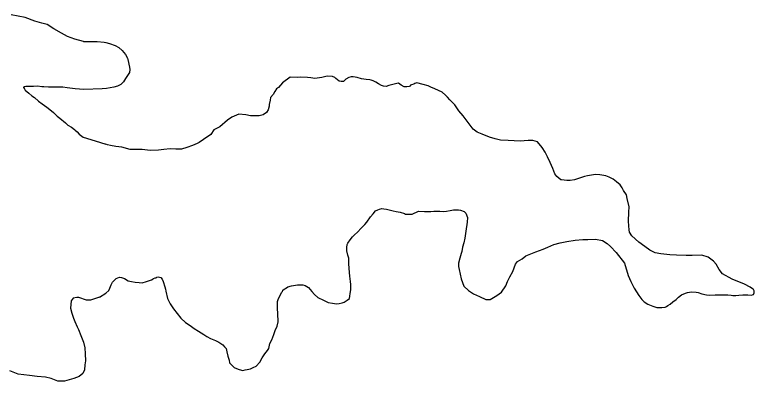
# Model space of a CAD drawing. Extents: x 31699 to 244310, y -8841 to 11474.
# Drawn here: x 147381.4 to 147607.6, y 1869.4 to 1981.5 of the extents above; entities that cross this region are included whole.
import ezdxf

# ---------------------------------------------------------------- set-up
doc = ezdxf.new("R2010")
doc.units = 0
doc.layers.add('R_Draft', color=7, linetype='Continuous')

msp = doc.modelspace()

# ---------------------------------------------------------------- linework, layer by layer
at = {"layer": 'R_Draft'}
for points in [[(147402.46, 1973.41), (147399.77, 1974.04), (147397.61, 1974.91), (147395.72, 1975.92), (147393.41, 1977.25), (147391.31, 1978.53), (147389.76, 1979.01), (147387.61, 1979.62), (147384.59, 1980.66), (147380.36, 1981.54)], [(147402.46, 1973.41), (147405.14, 1973.35)], [(147405.14, 1973.35), (147405.1, 1973.34)], [(147405.14, 1973.35), (147406.67, 1973.33), (147408.81, 1973.13), (147409.28, 1973.01), (147410.43, 1972.77), (147412.18, 1972.09), (147413.26, 1971.52), (147414.29, 1970.61), (147415.33, 1969.37), (147415.9, 1968.25), (147416.04, 1967.86), (147416.51, 1965.53), (147416.6, 1964.8), (147416.49, 1963.86), (147415.92, 1962.98), (147415.34, 1962.09), (147414.71, 1961.07), (147413.87, 1960.17), (147412.81, 1959.68), (147411.69, 1959.38), (147409.5, 1958.98), (147408.13, 1958.87)], [(147536.06, 1942.85), (147532.32, 1943.08), (147529.98, 1943.21), (147528.37, 1943.56), (147526.69, 1944.05), (147524.39, 1944.98), (147522.9, 1945.61), (147521.68, 1946.51), (147520.08, 1948.6), (147518.62, 1950.63), (147517.24, 1952.12), (147516.05, 1953.96), (147514.54, 1955.52), (147513.78, 1956.37), (147513.16, 1956.95), (147512.14, 1957.86), (147509.9, 1958.93), (147508.69, 1959.42), (147507.88, 1959.8), (147506.4, 1960.16), (147504.45, 1960.7), (147503.85, 1960.49), (147503.46, 1960.34), (147502.8, 1960.12), (147502.46, 1960.04), (147502.14, 1959.63), (147501.35, 1959.48), (147500.55, 1959.45), (147499.66, 1959.96), (147499.25, 1960.35), (147498.85, 1960.61), (147498.31, 1960.52), (147495.87, 1959.85), (147495.07, 1959.63), (147495, 1959.62), (147494.2, 1959.73), (147493.6, 1959.92), (147492.71, 1960.36), (147491.9, 1960.87), (147491.09, 1961.31), (147490.41, 1961.56), (147490.08, 1961.62), (147488.94, 1961.72), (147487.46, 1961.94), (147486.12, 1962.3), (147484.98, 1962.54), (147484.31, 1962.58), (147483.65, 1962.36), (147482.73, 1961.87), (147481.95, 1961.11), (147481.28, 1961.16), (147480.68, 1961.27), (147479.66, 1962.05), (147479.38, 1962.37), (147478.64, 1962.62), (147476.97, 1962.77), (147475.38, 1962.39), (147473.25, 1962.06), (147472.04, 1962.29), (147470.98, 1962.32), (147468.97, 1962.4), (147467.84, 1962.37), (147465.63, 1962.5), (147463.28, 1960.69), (147462.06, 1959.32), (147461.47, 1958.84), (147461.03, 1958.02), (147460.45, 1957.14), (147459.68, 1956.24), (147459.51, 1955.37), (147459.28, 1954.09), (147459.29, 1953.56), (147458.93, 1952.41), (147458.48, 1951.6), (147457.43, 1950.96), (147456.17, 1950.66), (147453.58, 1950.58), (147452.1, 1950.94), (147449.96, 1951.08), (147447.78, 1950.21), (147446.54, 1949.24), (147444.13, 1947.3), (147442.29, 1946.31), (147441.4, 1944.88), (147439.18, 1943.41), (147437.87, 1942.44), (147437.21, 1942.15), (147435.76, 1941.5), (147434.05, 1940.92), (147432.39, 1940.4), (147430.72, 1940.42), (147428.99, 1940.5), (147427.06, 1940.31), (147425.4, 1940.06), (147422.8, 1939.99), (147420.45, 1940.32), (147419.19, 1940.28), (147416.72, 1940.28), (147414.23, 1941), (147412.35, 1941.28), (147410.68, 1941.5)], [(147402.59, 1958.63), (147399.89, 1958.88), (147397.48, 1959.21), (147396.14, 1959.37), (147393.88, 1959.37), (147393.41, 1959.36), (147391.75, 1959.38), (147390.35, 1959.47), (147389.74, 1959.52), (147388.34, 1959.68), (147387.14, 1959.64), (147386.14, 1959.61), (147385.61, 1959.6), (147384.81, 1959.57), (147384.42, 1959.5), (147384.09, 1959.29), (147384.02, 1959.28), (147384.16, 1959.29), (147384.65, 1958.5), (147385.74, 1957.6), (147386.63, 1956.76), (147387.44, 1956.25), (147388.68, 1955.15), (147389.77, 1954.31), (147391.2, 1953.22), (147392.15, 1952.51), (147393.24, 1951.61), (147394.41, 1950.51), (147395.23, 1949.87), (147396.94, 1948.45), (147397.62, 1947.8), (147398.77, 1947.1), (147399.73, 1946.39), (147399.86, 1946.27), (147400.48, 1945.68), (147401.17, 1944.97), (147401.99, 1944.39), (147402.34, 1944.13)], [(147408.13, 1958.87), (147402.59, 1958.63)], [(147402.34, 1944.13), (147406.01, 1942.99), (147409.24, 1941.94)], [(147565.42, 1908.83), (147567.98, 1905.5), (147569.09, 1901.79), (147569.88, 1899.87), (147570.45, 1898.69), (147570.94, 1897.83), (147572.27, 1895.67), (147573.25, 1894.36), (147573.93, 1893.71), (147575.09, 1892.94), (147576.58, 1892.32), (147577.79, 1891.95), (147578.25, 1891.97), (147579.39, 1891.93), (147580.38, 1892.1), (147580.78, 1892.24), (147581.17, 1892.59), (147581.89, 1893.01), (147582.67, 1893.7), (147582.74, 1893.7), (147583.72, 1894.4), (147584.5, 1895.09), (147585.41, 1895.79), (147586.6, 1896.35), (147587.19, 1896.57), (147588.45, 1896.74), (147589.86, 1896.65), (147590.46, 1896.54), (147591.61, 1896.17), (147593.02, 1895.88), (147593.82, 1895.77), (147595.62, 1895.82), (147597.75, 1895.81), (147599.49, 1895.8), (147600.56, 1895.7), (147601.09, 1895.65), (147602.03, 1895.67), (147602.89, 1895.77), (147604.16, 1895.8), (147605.63, 1895.85), (147606.7, 1895.74), (147607.36, 1895.96), (147607.61, 1896.44), (147607.59, 1897.11), (147607.38, 1897.5), (147607.11, 1897.69), (147606.42, 1898.14), (147604.6, 1899.09), (147600.88, 1900.65), (147597.9, 1902.3), (147596.86, 1903.54), (147595.94, 1905.25), (147595.18, 1906.17), (147593.48, 1907.38), (147591.59, 1907.93), (147588.59, 1907.91), (147586.79, 1907.86), (147583.79, 1907.97), (147581.78, 1908.04), (147579.04, 1908.36), (147577.36, 1908.71), (147575.67, 1909.47), (147574.17, 1910.63), (147572.33, 1911.97), (147570.2, 1913.92), (147569.5, 1915.03), (147569.35, 1915.7), (147569.31, 1916.97), (147569.14, 1918.43), (147569.26, 1921.11), (147569.34, 1922.78), (147568.73, 1925.3), (147568.5, 1926.43), (147567.66, 1927.74), (147567.17, 1928.6), (147566.61, 1929.45), (147565.45, 1930.42), (147564.42, 1931.19), (147563.2, 1931.82), (147562.26, 1932.26), (147560.38, 1932.61), (147559.04, 1932.7), (147556.59, 1932.3), (147555.66, 1932), (147553.54, 1931.34), (147552.62, 1931.04), (147551.29, 1930.87), (147550.29, 1930.84), (147548.62, 1930.99), (147548.42, 1931.05), (147547.19, 1932.02), (147546.63, 1932.87), (147545.98, 1934.46), (147545.19, 1936.37), (147544.34, 1938.02), (147543.63, 1939.47), (147542.79, 1940.91), (147541.34, 1942.67), (147539.86, 1943.03), (147538.46, 1943.06), (147536.06, 1942.85)], [(147410.68, 1941.5), (147409.8, 1941.74), (147409.24, 1941.94)], [(147481.54, 1893.4), (147482.14, 1893.61), (147482.79, 1893.97), (147483.06, 1894.17), (147483.77, 1894.73), (147483.89, 1895.4), (147484.06, 1896.28), (147484.23, 1897.35), (147484.25, 1899.02), (147484.15, 1899.96), (147483.97, 1901.55), (147483.7, 1903.88), (147483.66, 1905.42), (147483.61, 1907.09), (147483.32, 1908.02), (147483.01, 1909.28), (147483.05, 1910.35), (147483.15, 1911.29), (147483.34, 1911.63), (147483.98, 1912.65), (147484.69, 1913.54), (147485.4, 1914.23), (147486.25, 1914.99), (147487.34, 1916.29), (147488.51, 1917.39), (147489.09, 1918.08), (147490.24, 1919.72), (147491.08, 1920.61), (147491.79, 1921.5), (147492.45, 1921.85), (147492.98, 1922.07), (147493.7, 1922.22), (147494.37, 1922.18), (147495.11, 1922.07), (147495.98, 1921.89), (147497.19, 1921.59), (147498.14, 1921.29), (147499.27, 1921.12), (147500.62, 1920.76), (147500.96, 1920.5), (147501.43, 1920.51), (147502.63, 1920.48), (147503.03, 1920.56), (147504.94, 1921.42), (147506.81, 1921.34), (147508.67, 1921.33), (147509.6, 1921.49), (147511.41, 1921.41), (147512.48, 1921.37), (147513.48, 1921.4), (147514.6, 1921.64), (147515.66, 1921.87), (147516.46, 1921.89), (147517.13, 1921.85), (147517.8, 1921.73), (147518.88, 1921.3), (147519.43, 1920.78), (147519.87, 1919.52), (147519.84, 1918.12), (147519.39, 1915.36), (147519.06, 1913.15), (147518.76, 1911.8), (147518.4, 1910.39), (147518.17, 1909.11), (147517.99, 1908.44), (147517.57, 1907.09), (147517.14, 1905.54), (147517.18, 1904.47), (147517.34, 1903.54), (147517.65, 1902.14), (147518.02, 1900.75), (147518.82, 1898.5), (147520.19, 1897.14), (147521.76, 1896.18), (147523.58, 1895.3), (147525.48, 1894.42), (147526.81, 1894.39), (147528.91, 1895.66), (147530.28, 1896.7), (147531.63, 1898.61), (147532.12, 1899.96), (147532.88, 1901.32), (147533.76, 1903.02), (147534.57, 1905.18), (147535.21, 1906), (147536.59, 1906.85), (147537.76, 1907.75), (147540.86, 1909.04), (147543.04, 1909.84), (147544.49, 1910.42), (147546.27, 1911.21), (147548.25, 1911.73), (147550.31, 1912.2), (147552.83, 1912.6), (147555.16, 1912.74), (147556.69, 1912.78), (147559.03, 1912.85), (147561.17, 1912.45), (147562.67, 1911.56), (147563.63, 1910.65), (147565.42, 1908.83)], [(147409.29, 1896.37), (147410.18, 1897.18), (147410.49, 1897.92), (147410.93, 1898.87), (147411.38, 1899.68), (147411.83, 1900.23), (147412.48, 1900.79), (147412.94, 1901.07), (147413.47, 1901.22), (147414.07, 1901.17), (147414.68, 1900.92), (147415.01, 1900.79), (147416.17, 1900.16), (147417.11, 1899.92), (147418.31, 1899.69), (147419.52, 1899.66), (147420.39, 1899.55), (147421.71, 1899.92), (147423.3, 1900.44), (147423.76, 1900.72), (147423.89, 1900.79), (147424.35, 1901), (147424.68, 1901.08), (147424.94, 1901.22), (147425.27, 1901.3), (147425.74, 1901.24), (147426.14, 1901.12), (147426.49, 1900.66), (147426.85, 1899.94), (147427.36, 1898.28), (147427.58, 1897.55), (147427.67, 1896.96), (147428.2, 1894.7), (147428.92, 1893.12), (147429.96, 1891.54), (147432.25, 1888.67), (147433.62, 1887.37), (147435.05, 1886.41), (147436.34, 1885.51), (147437.63, 1884.75), (147439.27, 1883.73), (147440.15, 1883.09), (147441.3, 1882.52), (147442.79, 1881.83), (147443.87, 1881.33), (147445.03, 1880.49), (147445.58, 1879.91), (147446.06, 1879.38), (147446.29, 1878.39), (147446.6, 1877.06), (147446.97, 1875.87), (147447.13, 1875.07), (147447.81, 1874.36), (147448.5, 1873.64), (147449.25, 1873.26), (147450.12, 1872.95), (147451.2, 1872.72), (147451.93, 1872.87), (147452.52, 1873.03), (147453.59, 1873.19), (147454.31, 1873.55), (147455.3, 1873.98), (147456.39, 1875.28), (147457.09, 1876.57), (147457.92, 1877.8), (147458.76, 1878.82), (147459.14, 1879.44), (147459.49, 1880.98), (147460.06, 1882.07), (147460.68, 1883.69), (147461.05, 1884.91), (147461.67, 1886.26), (147461.97, 1887.61), (147461.89, 1890.08), (147461.78, 1891.61), (147461.78, 1893.82), (147462.09, 1894.69), (147462.66, 1895.65), (147463.04, 1896.53), (147463.3, 1896.87), (147463.42, 1897.27), (147463.87, 1897.62), (147464.27, 1897.77), (147464.99, 1898.32), (147466.05, 1898.62), (147466.71, 1898.71), (147467.91, 1898.88), (147469.58, 1898.86), (147470.25, 1898.74), (147471.33, 1898.11), (147472.3, 1896.87), (147473.13, 1895.89), (147474.09, 1895.05), (147475.85, 1894.16), (147477.27, 1893.54), (147478.61, 1893.31), (147479.82, 1893.08), (147480.61, 1893.23), (147481.54, 1893.4)], [(147407.31, 1895.09), (147409.29, 1896.37)], [(147407.31, 1895.09), (147404.55, 1894.2), (147403.35, 1894.23), (147400.99, 1895.03), (147400.39, 1895.07), (147399.33, 1894.78), (147398.69, 1894.02), (147398.49, 1891.75), (147398.87, 1890.22), (147399.38, 1888.7), (147399.81, 1887.65), (147400.52, 1886.07), (147400.88, 1885.21), (147401.67, 1883.36), (147402.46, 1881.32), (147402.91, 1879.66), (147402.97, 1877.79), (147403.03, 1875.59), (147402.87, 1874.38), (147402.78, 1872.91), (147402.22, 1871.76), (147401.18, 1870.8), (147399.53, 1870.21), (147396.69, 1869.46), (147394.63, 1869.4), (147392.54, 1870.21), (147390.79, 1870.62), (147388.32, 1870.88), (147385.98, 1871.15), (147384.24, 1871.36), (147382.5, 1871.58), (147379.94, 1872.57)]]:
    msp.add_lwpolyline(points, dxfattribs=at)

doc.saveas('drawing.dxf')
